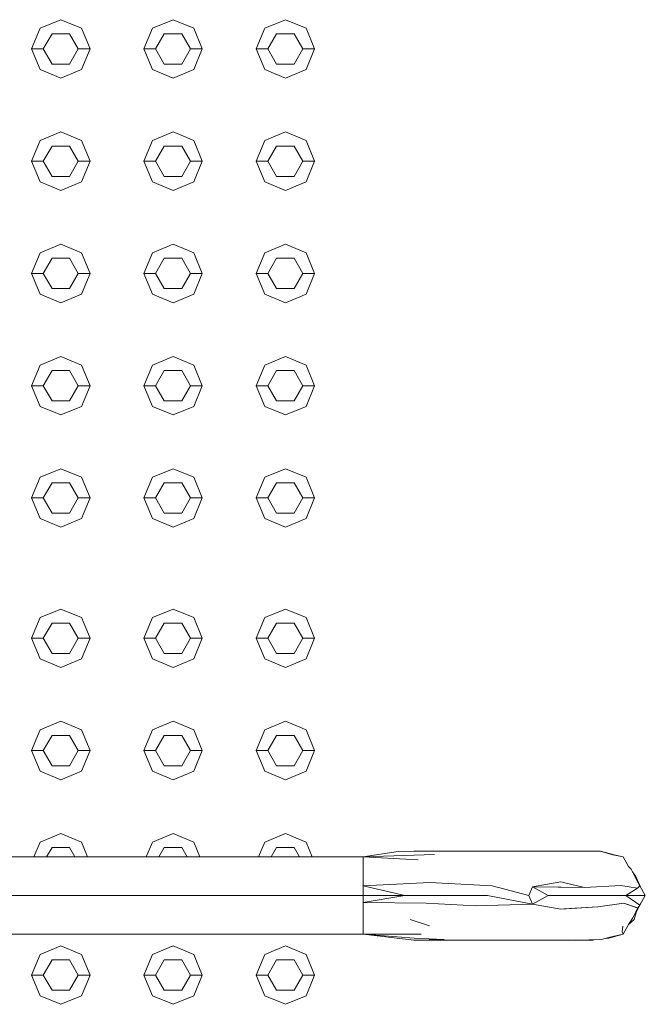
# Model space of a CAD drawing. Header units: millimetres. Extents: x 321 to 585, y -277 to 9.
# Tile 915 of 1056: x 353.262 to 353.797, y -14.279 to -13.437. Entities that reach past the tile are written whole.
import ezdxf

# ---------------------------------------------------------------- set-up
doc = ezdxf.new("R2010")
doc.units = ezdxf.units.MM
doc.header["$MEASUREMENT"] = 0
for name, color, linetype, lineweight in [('IFC-Corrimão-Contorno', 36, 'Continuous', 5), ('IFC-Elemento construtivo genérico-Contorno', 253, 'Continuous', 5), ('IFC-Escada-Contorno', 32, 'Continuous', 5)]:
    doc.layers.add(name, color=color, linetype=linetype, lineweight=lineweight)

msp = doc.modelspace()

# ---------------------------------------------------------------- linework, layer by layer
at = {"layer": 'IFC-Corrimão-Contorno', "color": 7, "lineweight": 5}
for p, q in [((353.14913, -14.15314), (353.55553, -14.15314)), ((353.55553, -14.15314), (353.58562, -14.14843)), ((353.55553, -14.15314), (353.61663, -14.15107)), ((353.55553, -14.15314), (353.60279, -14.15568)), ((353.58562, -14.14843), (353.59903, -14.14809)), ((353.59903, -14.14809), (353.64289, -14.14805)), ((353.64289, -14.14805), (353.68544, -14.14812)), ((353.65191, -14.14807), (353.6555, -14.14805)), ((353.6555, -14.14805), (353.68857, -14.14809)), ((353.68544, -14.14812), (353.71171, -14.14809)), ((353.68857, -14.14809), (353.70016, -14.1481)), ((353.71171, -14.14809), (353.73368, -14.14805)), ((353.73368, -14.14805), (353.74848, -14.14825)), ((353.73555, -14.14808), (353.74336, -14.14806)), ((353.74336, -14.14806), (353.75859, -14.14825)), ((353.74848, -14.14825), (353.75919, -14.14846)), ((353.75859, -14.14825), (353.77123, -14.1517)), ((353.75919, -14.14846), (353.76899, -14.15125)), ((353.76899, -14.15125), (353.77778, -14.15314)), ((353.77123, -14.1517), (353.77778, -14.15314)), ((353.77778, -14.15314), (353.78255, -14.16139)), ((353.77778, -14.15314), (353.78255, -14.1614)), ((353.55553, -14.18614), (353.55553, -14.16139)), ((353.78255, -14.16139), (353.78479, -14.16357)), ((353.55553, -14.17788), (353.55553, -14.16964)), ((353.78479, -14.16357), (353.78936, -14.17271)), ((353.78598, -14.16594), (353.78887, -14.16973)), ((353.78887, -14.16973), (353.79343, -14.18024)), ((353.55553, -14.17788), (353.61273, -14.17508)), ((353.55553, -14.17788), (353.59118, -14.18614)), ((353.55553, -14.18614), (353.55553, -14.17788)), ((353.61273, -14.17508), (353.66589, -14.17781)), ((353.66589, -14.17781), (353.69737, -14.18614)), ((353.69737, -14.18614), (353.70034, -14.17872)), ((353.70034, -14.17872), (353.72458, -14.17448)), ((353.70034, -14.17872), (353.71377, -14.18614)), ((353.70034, -14.17872), (353.72478, -14.17895)), ((353.72458, -14.17448), (353.72704, -14.17505)), ((353.72478, -14.17895), (353.74485, -14.17913)), ((353.72704, -14.17505), (353.74485, -14.17913)), ((353.74485, -14.17913), (353.77604, -14.1774)), ((353.77604, -14.1774), (353.7901, -14.17977)), ((353.78936, -14.17271), (353.79207, -14.17788)), ((353.7901, -14.17977), (353.79231, -14.17766)), ((353.79207, -14.17788), (353.79233, -14.17771)), ((353.79207, -14.17787), (353.79684, -14.18614)), ((353.79207, -14.17788), (353.79684, -14.18614)), ((353.79207, -14.17788), (353.79684, -14.18614)), ((353.79207, -14.17788), (353.79684, -14.18614)), ((353.14913, -14.18614), (353.55553, -14.18614)), ((353.55553, -14.18614), (353.59118, -14.18614)), ((353.55553, -14.19201), (353.59118, -14.18614)), ((353.55553, -14.19201), (353.55553, -14.18614)), ((353.55553, -14.21913), (353.55553, -14.18614)), ((353.59118, -14.18614), (353.62645, -14.18614)), ((353.62645, -14.18614), (353.62682, -14.18614)), ((353.62682, -14.18614), (353.66191, -14.18614)), ((353.66191, -14.18614), (353.70045, -14.19354)), ((353.69737, -14.18614), (353.70045, -14.19354)), ((353.70045, -14.19354), (353.71377, -14.18614)), ((353.71377, -14.18614), (353.74684, -14.18614)), ((353.71377, -14.18614), (353.73018, -14.18614)), ((353.74684, -14.18614), (353.76351, -14.18614)), ((353.76351, -14.18614), (353.78017, -14.18614)), ((353.78017, -14.18614), (353.7901, -14.17977)), ((353.78017, -14.18614), (353.79207, -14.19439)), ((353.78017, -14.18614), (353.79684, -14.18614)), ((353.79097, -14.19629), (353.79684, -14.18614)), ((353.79207, -14.19439), (353.79684, -14.18614)), ((353.55553, -14.19201), (353.60956, -14.19267)), ((353.55553, -14.19439), (353.55553, -14.19201)), ((353.55553, -14.20263), (353.55553, -14.19439)), ((353.60956, -14.19267), (353.65179, -14.1948)), ((353.65179, -14.1948), (353.70045, -14.19354)), ((353.70045, -14.19354), (353.72458, -14.19779)), ((353.72458, -14.19779), (353.75612, -14.19586)), ((353.75612, -14.19586), (353.77839, -14.19271)), ((353.77839, -14.19271), (353.79021, -14.19677)), ((353.78871, -14.20021), (353.79207, -14.19439)), ((353.78873, -14.20017), (353.79207, -14.19439)), ((353.7893, -14.19984), (353.79341, -14.19207)), ((353.79041, -14.19684), (353.79207, -14.19439)), ((353.55553, -14.21088), (353.55553, -14.20263)), ((353.78615, -14.20529), (353.79041, -14.19684)), ((353.78738, -14.20663), (353.7893, -14.19984)), ((353.79021, -14.19677), (353.79041, -14.19684)), ((353.79029, -14.19748), (353.79097, -14.19629)), ((353.5958, -14.20663), (353.61232, -14.21197)), ((353.77707, -14.21713), (353.77761, -14.21231)), ((353.77778, -14.21913), (353.78256, -14.21087)), ((353.78255, -14.21088), (353.78615, -14.20529)), ((353.78255, -14.21088), (353.78738, -14.20663)), ((353.14913, -14.21913), (353.55553, -14.21913)), ((353.55553, -14.21913), (353.60511, -14.21915)), ((353.55553, -14.21913), (353.59916, -14.22248)), ((353.55553, -14.21913), (353.59903, -14.22418)), ((353.75919, -14.22381), (353.76899, -14.22102)), ((353.76568, -14.22248), (353.77778, -14.21913)), ((353.76899, -14.22102), (353.77778, -14.21913)), ((353.77707, -14.21713), (353.77778, -14.21913)), ((353.59903, -14.22418), (353.62489, -14.2238)), ((353.59903, -14.22418), (353.64289, -14.22422)), ((353.59916, -14.22248), (353.62489, -14.2238)), ((353.64289, -14.22422), (353.68544, -14.22415)), ((353.65191, -14.22421), (353.6555, -14.22422)), ((353.6555, -14.22422), (353.68655, -14.22418)), ((353.68544, -14.22415), (353.71335, -14.22418)), ((353.68655, -14.22418), (353.70006, -14.22417)), ((353.71335, -14.22418), (353.73368, -14.22422)), ((353.73368, -14.22422), (353.74848, -14.22402)), ((353.7344, -14.22421), (353.73773, -14.22422)), ((353.73773, -14.22422), (353.75194, -14.22418)), ((353.74848, -14.22402), (353.75919, -14.22381)), ((353.75194, -14.22418), (353.75237, -14.22394)), ((353.75194, -14.22418), (353.75226, -14.22395)), ((353.76285, -14.22277), (353.76568, -14.22248))]:
    msp.add_line(p, q, dxfattribs=at)
at = {"layer": 'IFC-Elemento construtivo genérico-Contorno', "lineweight": 5}
for p, q in [((353.27946, -13.44446), (353.29713, -13.43713)), ((353.27946, -13.44446), (353.29713, -13.43713)), ((353.29713, -13.43713), (353.31481, -13.44446)), ((353.29713, -13.43713), (353.31481, -13.44446)), ((353.37546, -13.44446), (353.39313, -13.43713)), ((353.37546, -13.44446), (353.39313, -13.43713)), ((353.39313, -13.43713), (353.41081, -13.44446)), ((353.39313, -13.43713), (353.41081, -13.44446)), ((353.47146, -13.44446), (353.48913, -13.43713)), ((353.47146, -13.44446), (353.48913, -13.43713)), ((353.48913, -13.43713), (353.50681, -13.44446)), ((353.48913, -13.43713), (353.50681, -13.44446)), ((353.27213, -13.46213), (353.27946, -13.44446)), ((353.27213, -13.46213), (353.27946, -13.44446)), ((353.31481, -13.44446), (353.32213, -13.46213)), ((353.31481, -13.44446), (353.32213, -13.46213)), ((353.36813, -13.46213), (353.37546, -13.44446)), ((353.36813, -13.46213), (353.37546, -13.44446)), ((353.41081, -13.44446), (353.41813, -13.46213)), ((353.41081, -13.44446), (353.41813, -13.46213)), ((353.46413, -13.46213), (353.47146, -13.44446)), ((353.46413, -13.46213), (353.47146, -13.44446)), ((353.50681, -13.44446), (353.51413, -13.46213)), ((353.50681, -13.44446), (353.51413, -13.46213)), ((353.28213, -13.46213), (353.28963, -13.44914)), ((353.28213, -13.46213), (353.28963, -13.44914)), ((353.28963, -13.44914), (353.30463, -13.44914)), ((353.28963, -13.44914), (353.30463, -13.44914)), ((353.30463, -13.44914), (353.31213, -13.46213)), ((353.30463, -13.44914), (353.31213, -13.46213)), ((353.37813, -13.46213), (353.38563, -13.44914)), ((353.37813, -13.46213), (353.38563, -13.44914)), ((353.38563, -13.44914), (353.40063, -13.44914)), ((353.38563, -13.44914), (353.40063, -13.44914)), ((353.40063, -13.44914), (353.40813, -13.46213)), ((353.40063, -13.44914), (353.40813, -13.46213)), ((353.47413, -13.46213), (353.48163, -13.44914)), ((353.47413, -13.46213), (353.48163, -13.44914)), ((353.48163, -13.44914), (353.49663, -13.44914)), ((353.48163, -13.44914), (353.49663, -13.44914)), ((353.49663, -13.44914), (353.50413, -13.46213)), ((353.49663, -13.44914), (353.50413, -13.46213)), ((353.27213, -13.46213), (353.28213, -13.46213)), ((353.27213, -13.46213), (353.27946, -13.47982)), ((353.27213, -13.46213), (353.28213, -13.46213)), ((353.27213, -13.46213), (353.27946, -13.47982)), ((353.28213, -13.46213), (353.28963, -13.47513)), ((353.28213, -13.46213), (353.28963, -13.47513)), ((353.30463, -13.47513), (353.31213, -13.46213)), ((353.30463, -13.47513), (353.31213, -13.46213)), ((353.31213, -13.46213), (353.32213, -13.46213)), ((353.31213, -13.46213), (353.32213, -13.46213)), ((353.31481, -13.47982), (353.32213, -13.46213)), ((353.31481, -13.47982), (353.32213, -13.46213)), ((353.36813, -13.46213), (353.37813, -13.46213)), ((353.36813, -13.46213), (353.37546, -13.47982)), ((353.36813, -13.46213), (353.37813, -13.46213)), ((353.36813, -13.46213), (353.37546, -13.47982)), ((353.37813, -13.46213), (353.38563, -13.47513)), ((353.37813, -13.46213), (353.38563, -13.47513)), ((353.40063, -13.47513), (353.40813, -13.46213)), ((353.40063, -13.47513), (353.40813, -13.46213)), ((353.40813, -13.46213), (353.41813, -13.46213)), ((353.40813, -13.46213), (353.41813, -13.46213)), ((353.41081, -13.47982), (353.41813, -13.46213)), ((353.41081, -13.47982), (353.41813, -13.46213)), ((353.46413, -13.46213), (353.47413, -13.46213)), ((353.46413, -13.46213), (353.47146, -13.47982)), ((353.46413, -13.46213), (353.47413, -13.46213)), ((353.46413, -13.46213), (353.47146, -13.47982)), ((353.47413, -13.46213), (353.48163, -13.47513)), ((353.47413, -13.46213), (353.48163, -13.47513)), ((353.49663, -13.47513), (353.50413, -13.46213)), ((353.49663, -13.47513), (353.50413, -13.46213)), ((353.50413, -13.46213), (353.51413, -13.46213)), ((353.50413, -13.46213), (353.51413, -13.46213)), ((353.50681, -13.47982), (353.51413, -13.46213)), ((353.50681, -13.47982), (353.51413, -13.46213)), ((353.27946, -13.47982), (353.29713, -13.48713)), ((353.27946, -13.47982), (353.29713, -13.48713)), ((353.28963, -13.47513), (353.30463, -13.47513)), ((353.28963, -13.47513), (353.30463, -13.47513)), ((353.29713, -13.48713), (353.31481, -13.47982)), ((353.29713, -13.48713), (353.31481, -13.47982)), ((353.37546, -13.47982), (353.39313, -13.48713)), ((353.37546, -13.47982), (353.39313, -13.48713)), ((353.38563, -13.47513), (353.40063, -13.47513)), ((353.38563, -13.47513), (353.40063, -13.47513)), ((353.39313, -13.48713), (353.41081, -13.47982)), ((353.39313, -13.48713), (353.41081, -13.47982)), ((353.47146, -13.47982), (353.48913, -13.48713)), ((353.47146, -13.47982), (353.48913, -13.48713)), ((353.48163, -13.47513), (353.49663, -13.47513)), ((353.48163, -13.47513), (353.49663, -13.47513)), ((353.48913, -13.48713), (353.50681, -13.47982)), ((353.48913, -13.48713), (353.50681, -13.47982)), ((353.27946, -13.54046), (353.29713, -13.53314)), ((353.27946, -13.54046), (353.29713, -13.53314)), ((353.29713, -13.53314), (353.31481, -13.54046)), ((353.29713, -13.53314), (353.31481, -13.54046)), ((353.37546, -13.54046), (353.39313, -13.53314)), ((353.37546, -13.54046), (353.39313, -13.53314)), ((353.39313, -13.53314), (353.41081, -13.54046)), ((353.39313, -13.53314), (353.41081, -13.54046)), ((353.47146, -13.54046), (353.48913, -13.53314)), ((353.47146, -13.54046), (353.48913, -13.53314)), ((353.48913, -13.53314), (353.50681, -13.54046)), ((353.48913, -13.53314), (353.50681, -13.54046)), ((353.27213, -13.55814), (353.27946, -13.54046)), ((353.27213, -13.55814), (353.27946, -13.54046)), ((353.28213, -13.55814), (353.28963, -13.54515)), ((353.28213, -13.55814), (353.28963, -13.54515)), ((353.28963, -13.54515), (353.30463, -13.54515)), ((353.28963, -13.54515), (353.30463, -13.54515)), ((353.30463, -13.54515), (353.31213, -13.55814)), ((353.30463, -13.54515), (353.31213, -13.55814)), ((353.31481, -13.54046), (353.32213, -13.55814)), ((353.31481, -13.54046), (353.32213, -13.55814)), ((353.36813, -13.55814), (353.37546, -13.54046)), ((353.36813, -13.55814), (353.37546, -13.54046)), ((353.37813, -13.55814), (353.38563, -13.54515)), ((353.37813, -13.55814), (353.38563, -13.54515)), ((353.38563, -13.54515), (353.40063, -13.54515)), ((353.38563, -13.54515), (353.40063, -13.54515)), ((353.40063, -13.54515), (353.40813, -13.55814)), ((353.40063, -13.54515), (353.40813, -13.55814)), ((353.41081, -13.54046), (353.41813, -13.55814)), ((353.41081, -13.54046), (353.41813, -13.55814)), ((353.46413, -13.55814), (353.47146, -13.54046)), ((353.46413, -13.55814), (353.47146, -13.54046)), ((353.47413, -13.55814), (353.48163, -13.54515)), ((353.47413, -13.55814), (353.48163, -13.54515)), ((353.48163, -13.54515), (353.49663, -13.54515)), ((353.48163, -13.54515), (353.49663, -13.54515)), ((353.49663, -13.54515), (353.50413, -13.55814)), ((353.49663, -13.54515), (353.50413, -13.55814)), ((353.50681, -13.54046), (353.51413, -13.55814)), ((353.50681, -13.54046), (353.51413, -13.55814)), ((353.27213, -13.55814), (353.28213, -13.55814)), ((353.27213, -13.55814), (353.27946, -13.57581)), ((353.27213, -13.55814), (353.28213, -13.55814)), ((353.27213, -13.55814), (353.27946, -13.57581)), ((353.28213, -13.55814), (353.28963, -13.57113)), ((353.28213, -13.55814), (353.28963, -13.57113)), ((353.30463, -13.57113), (353.31213, -13.55814)), ((353.30463, -13.57113), (353.31213, -13.55814)), ((353.31213, -13.55814), (353.32213, -13.55814)), ((353.31213, -13.55814), (353.32213, -13.55814)), ((353.31481, -13.57581), (353.32213, -13.55814)), ((353.31481, -13.57581), (353.32213, -13.55814)), ((353.36813, -13.55814), (353.37813, -13.55814)), ((353.36813, -13.55814), (353.37546, -13.57581)), ((353.36813, -13.55814), (353.37813, -13.55814)), ((353.36813, -13.55814), (353.37546, -13.57581)), ((353.37813, -13.55814), (353.38563, -13.57113)), ((353.37813, -13.55814), (353.38563, -13.57113)), ((353.40063, -13.57113), (353.40813, -13.55814)), ((353.40063, -13.57113), (353.40813, -13.55814)), ((353.40813, -13.55814), (353.41813, -13.55814)), ((353.40813, -13.55814), (353.41813, -13.55814)), ((353.41081, -13.57581), (353.41813, -13.55814)), ((353.41081, -13.57581), (353.41813, -13.55814)), ((353.46413, -13.55814), (353.47413, -13.55814)), ((353.46413, -13.55814), (353.47146, -13.57581)), ((353.46413, -13.55814), (353.47413, -13.55814)), ((353.46413, -13.55814), (353.47146, -13.57581)), ((353.47413, -13.55814), (353.48163, -13.57113)), ((353.47413, -13.55814), (353.48163, -13.57113)), ((353.49663, -13.57113), (353.50413, -13.55814)), ((353.49663, -13.57113), (353.50413, -13.55814)), ((353.50413, -13.55814), (353.51413, -13.55814)), ((353.50413, -13.55814), (353.51413, -13.55814)), ((353.50681, -13.57581), (353.51413, -13.55814)), ((353.50681, -13.57581), (353.51413, -13.55814)), ((353.28963, -13.57113), (353.30463, -13.57113)), ((353.28963, -13.57113), (353.30463, -13.57113)), ((353.38563, -13.57113), (353.40063, -13.57113)), ((353.38563, -13.57113), (353.40063, -13.57113)), ((353.48163, -13.57113), (353.49663, -13.57113)), ((353.48163, -13.57113), (353.49663, -13.57113)), ((353.27946, -13.57581), (353.29713, -13.58314)), ((353.27946, -13.57581), (353.29713, -13.58314)), ((353.29713, -13.58314), (353.31481, -13.57581)), ((353.29713, -13.58314), (353.31481, -13.57581)), ((353.37546, -13.57581), (353.39313, -13.58314)), ((353.37546, -13.57581), (353.39313, -13.58314)), ((353.39313, -13.58314), (353.41081, -13.57581)), ((353.39313, -13.58314), (353.41081, -13.57581)), ((353.47146, -13.57581), (353.48913, -13.58314)), ((353.47146, -13.57581), (353.48913, -13.58314)), ((353.48913, -13.58314), (353.50681, -13.57581)), ((353.48913, -13.58314), (353.50681, -13.57581)), ((353.27946, -13.63646), (353.29713, -13.62913)), ((353.27946, -13.63646), (353.29713, -13.62913)), ((353.29713, -13.62913), (353.31481, -13.63646)), ((353.29713, -13.62913), (353.31481, -13.63646)), ((353.37546, -13.63646), (353.39313, -13.62913)), ((353.37546, -13.63646), (353.39313, -13.62913)), ((353.39313, -13.62913), (353.41081, -13.63646)), ((353.39313, -13.62913), (353.41081, -13.63646)), ((353.47146, -13.63646), (353.48913, -13.62913)), ((353.47146, -13.63646), (353.48913, -13.62913)), ((353.48913, -13.62913), (353.50681, -13.63646)), ((353.48913, -13.62913), (353.50681, -13.63646)), ((353.27213, -13.65413), (353.27946, -13.63646)), ((353.27213, -13.65413), (353.27946, -13.63646)), ((353.31481, -13.63646), (353.32213, -13.65413)), ((353.31481, -13.63646), (353.32213, -13.65413)), ((353.36813, -13.65413), (353.37546, -13.63646)), ((353.36813, -13.65413), (353.37546, -13.63646)), ((353.41081, -13.63646), (353.41813, -13.65413)), ((353.41081, -13.63646), (353.41813, -13.65413)), ((353.46413, -13.65413), (353.47146, -13.63646)), ((353.46413, -13.65413), (353.47146, -13.63646)), ((353.50681, -13.63646), (353.51413, -13.65413)), ((353.50681, -13.63646), (353.51413, -13.65413)), ((353.28213, -13.65413), (353.28963, -13.64114)), ((353.28213, -13.65413), (353.28963, -13.64114)), ((353.28963, -13.64114), (353.30463, -13.64114)), ((353.28963, -13.64114), (353.30463, -13.64114)), ((353.30463, -13.64114), (353.31213, -13.65413)), ((353.30463, -13.64114), (353.31213, -13.65413)), ((353.37813, -13.65413), (353.38563, -13.64114)), ((353.37813, -13.65413), (353.38563, -13.64114)), ((353.38563, -13.64114), (353.40063, -13.64114)), ((353.38563, -13.64114), (353.40063, -13.64114)), ((353.40063, -13.64114), (353.40813, -13.65413)), ((353.40063, -13.64114), (353.40813, -13.65413)), ((353.47413, -13.65413), (353.48163, -13.64114)), ((353.47413, -13.65413), (353.48163, -13.64114)), ((353.48163, -13.64114), (353.49663, -13.64114)), ((353.48163, -13.64114), (353.49663, -13.64114)), ((353.49663, -13.64114), (353.50413, -13.65413)), ((353.49663, -13.64114), (353.50413, -13.65413)), ((353.27213, -13.65413), (353.28213, -13.65413)), ((353.27213, -13.65413), (353.27946, -13.67181)), ((353.27213, -13.65413), (353.28213, -13.65413)), ((353.27213, -13.65413), (353.27946, -13.67181)), ((353.28213, -13.65413), (353.28963, -13.66712)), ((353.28213, -13.65413), (353.28963, -13.66712)), ((353.30463, -13.66712), (353.31213, -13.65413)), ((353.30463, -13.66712), (353.31213, -13.65413)), ((353.31213, -13.65413), (353.32213, -13.65413)), ((353.31213, -13.65413), (353.32213, -13.65413)), ((353.31481, -13.67181), (353.32213, -13.65413)), ((353.31481, -13.67181), (353.32213, -13.65413)), ((353.36813, -13.65413), (353.37813, -13.65413)), ((353.36813, -13.65413), (353.37546, -13.67181)), ((353.36813, -13.65413), (353.37813, -13.65413)), ((353.36813, -13.65413), (353.37546, -13.67181)), ((353.37813, -13.65413), (353.38563, -13.66712)), ((353.37813, -13.65413), (353.38563, -13.66712)), ((353.40063, -13.66712), (353.40813, -13.65413)), ((353.40063, -13.66712), (353.40813, -13.65413)), ((353.40813, -13.65413), (353.41813, -13.65413)), ((353.40813, -13.65413), (353.41813, -13.65413)), ((353.41081, -13.67181), (353.41813, -13.65413)), ((353.41081, -13.67181), (353.41813, -13.65413)), ((353.46413, -13.65413), (353.47413, -13.65413)), ((353.46413, -13.65413), (353.47146, -13.67181)), ((353.46413, -13.65413), (353.47413, -13.65413)), ((353.46413, -13.65413), (353.47146, -13.67181)), ((353.47413, -13.65413), (353.48163, -13.66712)), ((353.47413, -13.65413), (353.48163, -13.66712)), ((353.49663, -13.66712), (353.50413, -13.65413)), ((353.49663, -13.66712), (353.50413, -13.65413)), ((353.50413, -13.65413), (353.51413, -13.65413)), ((353.50413, -13.65413), (353.51413, -13.65413)), ((353.50681, -13.67181), (353.51413, -13.65413)), ((353.50681, -13.67181), (353.51413, -13.65413)), ((353.27946, -13.67181), (353.29713, -13.67913)), ((353.27946, -13.67181), (353.29713, -13.67913)), ((353.28963, -13.66712), (353.30463, -13.66712)), ((353.28963, -13.66712), (353.30463, -13.66712)), ((353.29713, -13.67913), (353.31481, -13.67181)), ((353.29713, -13.67913), (353.31481, -13.67181)), ((353.37546, -13.67181), (353.39313, -13.67913)), ((353.37546, -13.67181), (353.39313, -13.67913)), ((353.38563, -13.66712), (353.40063, -13.66712)), ((353.38563, -13.66712), (353.40063, -13.66712)), ((353.39313, -13.67913), (353.41081, -13.67181)), ((353.39313, -13.67913), (353.41081, -13.67181)), ((353.47146, -13.67181), (353.48913, -13.67913)), ((353.47146, -13.67181), (353.48913, -13.67913)), ((353.48163, -13.66712), (353.49663, -13.66712)), ((353.48163, -13.66712), (353.49663, -13.66712)), ((353.48913, -13.67913), (353.50681, -13.67181)), ((353.48913, -13.67913), (353.50681, -13.67181)), ((353.27213, -13.75014), (353.27946, -13.73245)), ((353.27213, -13.75014), (353.27946, -13.73245)), ((353.27946, -13.73245), (353.29713, -13.72514)), ((353.27946, -13.73245), (353.29713, -13.72514)), ((353.29713, -13.72514), (353.31481, -13.73245)), ((353.29713, -13.72514), (353.31481, -13.73245)), ((353.31481, -13.73245), (353.32213, -13.75014)), ((353.31481, -13.73245), (353.32213, -13.75014)), ((353.36813, -13.75014), (353.37546, -13.73245)), ((353.36813, -13.75014), (353.37546, -13.73245)), ((353.37546, -13.73245), (353.39313, -13.72514)), ((353.37546, -13.73245), (353.39313, -13.72514)), ((353.39313, -13.72514), (353.41081, -13.73245)), ((353.39313, -13.72514), (353.41081, -13.73245)), ((353.41081, -13.73245), (353.41813, -13.75014)), ((353.41081, -13.73245), (353.41813, -13.75014)), ((353.46413, -13.75014), (353.47146, -13.73245)), ((353.46413, -13.75014), (353.47146, -13.73245)), ((353.47146, -13.73245), (353.48913, -13.72514)), ((353.47146, -13.73245), (353.48913, -13.72514)), ((353.48913, -13.72514), (353.50681, -13.73245)), ((353.48913, -13.72514), (353.50681, -13.73245)), ((353.50681, -13.73245), (353.51413, -13.75014)), ((353.50681, -13.73245), (353.51413, -13.75014)), ((353.28213, -13.75014), (353.28963, -13.73714)), ((353.28213, -13.75014), (353.28963, -13.73714)), ((353.28963, -13.73714), (353.30463, -13.73714)), ((353.28963, -13.73714), (353.30463, -13.73714)), ((353.30463, -13.73714), (353.31213, -13.75014)), ((353.30463, -13.73714), (353.31213, -13.75014)), ((353.37813, -13.75014), (353.38563, -13.73714)), ((353.37813, -13.75014), (353.38563, -13.73714)), ((353.38563, -13.73714), (353.40063, -13.73714)), ((353.38563, -13.73714), (353.40063, -13.73714)), ((353.40063, -13.73714), (353.40813, -13.75014)), ((353.40063, -13.73714), (353.40813, -13.75014)), ((353.47413, -13.75014), (353.48163, -13.73714)), ((353.47413, -13.75014), (353.48163, -13.73714)), ((353.48163, -13.73714), (353.49663, -13.73714)), ((353.48163, -13.73714), (353.49663, -13.73714)), ((353.49663, -13.73714), (353.50413, -13.75014)), ((353.49663, -13.73714), (353.50413, -13.75014)), ((353.27213, -13.75014), (353.28213, -13.75014)), ((353.27213, -13.75014), (353.27946, -13.76781)), ((353.27213, -13.75014), (353.28213, -13.75014)), ((353.27213, -13.75014), (353.27946, -13.76781)), ((353.28213, -13.75014), (353.28963, -13.76313)), ((353.28213, -13.75014), (353.28963, -13.76313)), ((353.30463, -13.76313), (353.31213, -13.75014)), ((353.30463, -13.76313), (353.31213, -13.75014)), ((353.31213, -13.75014), (353.32213, -13.75014)), ((353.31213, -13.75014), (353.32213, -13.75014)), ((353.31481, -13.76781), (353.32213, -13.75014)), ((353.31481, -13.76781), (353.32213, -13.75014)), ((353.36813, -13.75014), (353.37813, -13.75014)), ((353.36813, -13.75014), (353.37546, -13.76781)), ((353.36813, -13.75014), (353.37813, -13.75014)), ((353.36813, -13.75014), (353.37546, -13.76781)), ((353.37813, -13.75014), (353.38563, -13.76313)), ((353.37813, -13.75014), (353.38563, -13.76313)), ((353.40063, -13.76313), (353.40813, -13.75014)), ((353.40063, -13.76313), (353.40813, -13.75014)), ((353.40813, -13.75014), (353.41813, -13.75014)), ((353.40813, -13.75014), (353.41813, -13.75014)), ((353.41081, -13.76781), (353.41813, -13.75014)), ((353.41081, -13.76781), (353.41813, -13.75014)), ((353.46413, -13.75014), (353.47413, -13.75014)), ((353.46413, -13.75014), (353.47146, -13.76781)), ((353.46413, -13.75014), (353.47413, -13.75014)), ((353.46413, -13.75014), (353.47146, -13.76781)), ((353.47413, -13.75014), (353.48163, -13.76313)), ((353.47413, -13.75014), (353.48163, -13.76313)), ((353.49663, -13.76313), (353.50413, -13.75014)), ((353.49663, -13.76313), (353.50413, -13.75014)), ((353.50413, -13.75014), (353.51413, -13.75014)), ((353.50413, -13.75014), (353.51413, -13.75014)), ((353.50681, -13.76781), (353.51413, -13.75014)), ((353.50681, -13.76781), (353.51413, -13.75014)), ((353.28963, -13.76313), (353.30463, -13.76313)), ((353.28963, -13.76313), (353.30463, -13.76313)), ((353.38563, -13.76313), (353.40063, -13.76313)), ((353.38563, -13.76313), (353.40063, -13.76313)), ((353.48163, -13.76313), (353.49663, -13.76313)), ((353.48163, -13.76313), (353.49663, -13.76313)), ((353.27946, -13.76781), (353.29713, -13.77514)), ((353.27946, -13.76781), (353.29713, -13.77514)), ((353.29713, -13.77514), (353.31481, -13.76781)), ((353.29713, -13.77514), (353.31481, -13.76781)), ((353.37546, -13.76781), (353.39313, -13.77514)), ((353.37546, -13.76781), (353.39313, -13.77514)), ((353.39313, -13.77514), (353.41081, -13.76781)), ((353.39313, -13.77514), (353.41081, -13.76781)), ((353.47146, -13.76781), (353.48913, -13.77514)), ((353.47146, -13.76781), (353.48913, -13.77514)), ((353.48913, -13.77514), (353.50681, -13.76781)), ((353.48913, -13.77514), (353.50681, -13.76781)), ((353.27946, -13.82846), (353.29713, -13.82114)), ((353.27946, -13.82846), (353.29713, -13.82114)), ((353.29713, -13.82114), (353.31481, -13.82846)), ((353.29713, -13.82114), (353.31481, -13.82846)), ((353.37546, -13.82846), (353.39313, -13.82114)), ((353.37546, -13.82846), (353.39313, -13.82114)), ((353.39313, -13.82114), (353.41081, -13.82846)), ((353.39313, -13.82114), (353.41081, -13.82846)), ((353.47146, -13.82846), (353.48913, -13.82114)), ((353.47146, -13.82846), (353.48913, -13.82114)), ((353.48913, -13.82114), (353.50681, -13.82846)), ((353.48913, -13.82114), (353.50681, -13.82846)), ((353.27213, -13.84614), (353.27946, -13.82846)), ((353.27213, -13.84614), (353.27946, -13.82846)), ((353.28213, -13.84614), (353.28963, -13.83315)), ((353.28213, -13.84614), (353.28963, -13.83315)), ((353.28963, -13.83315), (353.30463, -13.83315)), ((353.28963, -13.83315), (353.30463, -13.83315)), ((353.30463, -13.83315), (353.31213, -13.84614)), ((353.30463, -13.83315), (353.31213, -13.84614)), ((353.31481, -13.82846), (353.32213, -13.84614)), ((353.31481, -13.82846), (353.32213, -13.84614)), ((353.36813, -13.84614), (353.37546, -13.82846)), ((353.36813, -13.84614), (353.37546, -13.82846)), ((353.37813, -13.84614), (353.38563, -13.83315)), ((353.37813, -13.84614), (353.38563, -13.83315)), ((353.38563, -13.83315), (353.40063, -13.83315)), ((353.38563, -13.83315), (353.40063, -13.83315)), ((353.40063, -13.83315), (353.40813, -13.84614)), ((353.40063, -13.83315), (353.40813, -13.84614)), ((353.41081, -13.82846), (353.41813, -13.84614)), ((353.41081, -13.82846), (353.41813, -13.84614)), ((353.46413, -13.84614), (353.47146, -13.82846)), ((353.46413, -13.84614), (353.47146, -13.82846)), ((353.47413, -13.84614), (353.48163, -13.83315)), ((353.47413, -13.84614), (353.48163, -13.83315)), ((353.48163, -13.83315), (353.49663, -13.83315)), ((353.48163, -13.83315), (353.49663, -13.83315)), ((353.49663, -13.83315), (353.50413, -13.84614)), ((353.49663, -13.83315), (353.50413, -13.84614)), ((353.50681, -13.82846), (353.51413, -13.84614)), ((353.50681, -13.82846), (353.51413, -13.84614)), ((353.27213, -13.84614), (353.28213, -13.84614)), ((353.27213, -13.84614), (353.27946, -13.86381)), ((353.27213, -13.84614), (353.28213, -13.84614)), ((353.27213, -13.84614), (353.27946, -13.86381)), ((353.28213, -13.84614), (353.28963, -13.85912)), ((353.28213, -13.84614), (353.28963, -13.85912)), ((353.30463, -13.85912), (353.31213, -13.84614)), ((353.30463, -13.85912), (353.31213, -13.84614)), ((353.31213, -13.84614), (353.32213, -13.84614)), ((353.31213, -13.84614), (353.32213, -13.84614)), ((353.31481, -13.86381), (353.32213, -13.84614)), ((353.31481, -13.86381), (353.32213, -13.84614)), ((353.36813, -13.84614), (353.37813, -13.84614)), ((353.36813, -13.84614), (353.37546, -13.86381)), ((353.36813, -13.84614), (353.37813, -13.84614)), ((353.36813, -13.84614), (353.37546, -13.86381)), ((353.37813, -13.84614), (353.38563, -13.85912)), ((353.37813, -13.84614), (353.38563, -13.85912)), ((353.40063, -13.85912), (353.40813, -13.84614)), ((353.40063, -13.85912), (353.40813, -13.84614)), ((353.40813, -13.84614), (353.41813, -13.84614)), ((353.40813, -13.84614), (353.41813, -13.84614)), ((353.41081, -13.86381), (353.41813, -13.84614)), ((353.41081, -13.86381), (353.41813, -13.84614)), ((353.46413, -13.84614), (353.47413, -13.84614)), ((353.46413, -13.84614), (353.47146, -13.86381)), ((353.46413, -13.84614), (353.47413, -13.84614)), ((353.46413, -13.84614), (353.47146, -13.86381)), ((353.47413, -13.84614), (353.48163, -13.85912)), ((353.47413, -13.84614), (353.48163, -13.85912)), ((353.49663, -13.85912), (353.50413, -13.84614)), ((353.49663, -13.85912), (353.50413, -13.84614)), ((353.50413, -13.84614), (353.51413, -13.84614)), ((353.50413, -13.84614), (353.51413, -13.84614)), ((353.50681, -13.86381), (353.51413, -13.84614)), ((353.50681, -13.86381), (353.51413, -13.84614)), ((353.28963, -13.85912), (353.30463, -13.85912)), ((353.28963, -13.85912), (353.30463, -13.85912)), ((353.38563, -13.85912), (353.40063, -13.85912)), ((353.38563, -13.85912), (353.40063, -13.85912)), ((353.48163, -13.85912), (353.49663, -13.85912)), ((353.48163, -13.85912), (353.49663, -13.85912)), ((353.27946, -13.86381), (353.29713, -13.87114)), ((353.27946, -13.86381), (353.29713, -13.87114)), ((353.29713, -13.87114), (353.31481, -13.86381)), ((353.29713, -13.87114), (353.31481, -13.86381)), ((353.37546, -13.86381), (353.39313, -13.87114)), ((353.37546, -13.86381), (353.39313, -13.87114)), ((353.39313, -13.87114), (353.41081, -13.86381)), ((353.39313, -13.87114), (353.41081, -13.86381)), ((353.47146, -13.86381), (353.48913, -13.87114)), ((353.47146, -13.86381), (353.48913, -13.87114)), ((353.48913, -13.87114), (353.50681, -13.86381)), ((353.48913, -13.87114), (353.50681, -13.86381)), ((353.27946, -13.94846), (353.29713, -13.94114)), ((353.27946, -13.94846), (353.29713, -13.94114)), ((353.29713, -13.94114), (353.31481, -13.94846)), ((353.29713, -13.94114), (353.31481, -13.94846)), ((353.37546, -13.94846), (353.39313, -13.94114)), ((353.37546, -13.94846), (353.39313, -13.94114)), ((353.39313, -13.94114), (353.41081, -13.94846)), ((353.39313, -13.94114), (353.41081, -13.94846)), ((353.47146, -13.94846), (353.48913, -13.94114)), ((353.47146, -13.94846), (353.48913, -13.94114)), ((353.48913, -13.94114), (353.50681, -13.94846)), ((353.48913, -13.94114), (353.50681, -13.94846)), ((353.27213, -13.96614), (353.27946, -13.94846)), ((353.27213, -13.96614), (353.27946, -13.94846)), ((353.31481, -13.94846), (353.32213, -13.96614)), ((353.31481, -13.94846), (353.32213, -13.96614)), ((353.36813, -13.96614), (353.37546, -13.94846)), ((353.36813, -13.96614), (353.37546, -13.94846)), ((353.41081, -13.94846), (353.41813, -13.96614)), ((353.41081, -13.94846), (353.41813, -13.96614)), ((353.46413, -13.96614), (353.47146, -13.94846)), ((353.46413, -13.96614), (353.47146, -13.94846)), ((353.50681, -13.94846), (353.51413, -13.96614)), ((353.50681, -13.94846), (353.51413, -13.96614)), ((353.28213, -13.96614), (353.28963, -13.95315)), ((353.28213, -13.96614), (353.28963, -13.95315)), ((353.28963, -13.95315), (353.30463, -13.95315)), ((353.28963, -13.95315), (353.30463, -13.95315)), ((353.30463, -13.95315), (353.31213, -13.96614)), ((353.30463, -13.95315), (353.31213, -13.96614)), ((353.37813, -13.96614), (353.38563, -13.95315)), ((353.37813, -13.96614), (353.38563, -13.95315)), ((353.38563, -13.95315), (353.40063, -13.95315)), ((353.38563, -13.95315), (353.40063, -13.95315)), ((353.40063, -13.95315), (353.40813, -13.96614)), ((353.40063, -13.95315), (353.40813, -13.96614)), ((353.47413, -13.96614), (353.48163, -13.95315)), ((353.47413, -13.96614), (353.48163, -13.95315)), ((353.48163, -13.95315), (353.49663, -13.95315)), ((353.48163, -13.95315), (353.49663, -13.95315)), ((353.49663, -13.95315), (353.50413, -13.96614)), ((353.49663, -13.95315), (353.50413, -13.96614)), ((353.27213, -13.96614), (353.28213, -13.96614)), ((353.27213, -13.96614), (353.27946, -13.98381)), ((353.27213, -13.96614), (353.28213, -13.96614)), ((353.27213, -13.96614), (353.27946, -13.98381)), ((353.28213, -13.96614), (353.28963, -13.97912)), ((353.28213, -13.96614), (353.28963, -13.97912)), ((353.30463, -13.97912), (353.31213, -13.96614)), ((353.30463, -13.97912), (353.31213, -13.96614)), ((353.31213, -13.96614), (353.32213, -13.96614)), ((353.31213, -13.96614), (353.32213, -13.96614)), ((353.31481, -13.98381), (353.32213, -13.96614)), ((353.31481, -13.98381), (353.32213, -13.96614)), ((353.36813, -13.96614), (353.37813, -13.96614)), ((353.36813, -13.96614), (353.37546, -13.98381)), ((353.36813, -13.96614), (353.37813, -13.96614)), ((353.36813, -13.96614), (353.37546, -13.98381)), ((353.37813, -13.96614), (353.38563, -13.97912)), ((353.37813, -13.96614), (353.38563, -13.97912)), ((353.40063, -13.97912), (353.40813, -13.96614)), ((353.40063, -13.97912), (353.40813, -13.96614)), ((353.40813, -13.96614), (353.41813, -13.96614)), ((353.40813, -13.96614), (353.41813, -13.96614)), ((353.41081, -13.98381), (353.41813, -13.96614)), ((353.41081, -13.98381), (353.41813, -13.96614)), ((353.46413, -13.96614), (353.47413, -13.96614)), ((353.46413, -13.96614), (353.47146, -13.98381)), ((353.46413, -13.96614), (353.47413, -13.96614)), ((353.46413, -13.96614), (353.47146, -13.98381)), ((353.47413, -13.96614), (353.48163, -13.97912)), ((353.47413, -13.96614), (353.48163, -13.97912)), ((353.49663, -13.97912), (353.50413, -13.96614)), ((353.49663, -13.97912), (353.50413, -13.96614)), ((353.50413, -13.96614), (353.51413, -13.96614)), ((353.50413, -13.96614), (353.51413, -13.96614)), ((353.50681, -13.98381), (353.51413, -13.96614)), ((353.50681, -13.98381), (353.51413, -13.96614)), ((353.27946, -13.98381), (353.29713, -13.99114)), ((353.27946, -13.98381), (353.29713, -13.99114)), ((353.28963, -13.97912), (353.30463, -13.97912)), ((353.28963, -13.97912), (353.30463, -13.97912)), ((353.29713, -13.99114), (353.31481, -13.98381)), ((353.29713, -13.99114), (353.31481, -13.98381)), ((353.37546, -13.98381), (353.39313, -13.99114)), ((353.37546, -13.98381), (353.39313, -13.99114)), ((353.38563, -13.97912), (353.40063, -13.97912)), ((353.38563, -13.97912), (353.40063, -13.97912)), ((353.39313, -13.99114), (353.41081, -13.98381)), ((353.39313, -13.99114), (353.41081, -13.98381)), ((353.47146, -13.98381), (353.48913, -13.99114)), ((353.47146, -13.98381), (353.48913, -13.99114)), ((353.48163, -13.97912), (353.49663, -13.97912)), ((353.48163, -13.97912), (353.49663, -13.97912)), ((353.48913, -13.99114), (353.50681, -13.98381)), ((353.48913, -13.99114), (353.50681, -13.98381)), ((353.27213, -14.06213), (353.27946, -14.04446)), ((353.27213, -14.06213), (353.27946, -14.04446)), ((353.27946, -14.04446), (353.29713, -14.03713)), ((353.27946, -14.04446), (353.29713, -14.03713)), ((353.29713, -14.03713), (353.31481, -14.04446)), ((353.29713, -14.03713), (353.31481, -14.04446)), ((353.31481, -14.04446), (353.32213, -14.06213)), ((353.31481, -14.04446), (353.32213, -14.06213)), ((353.36813, -14.06213), (353.37546, -14.04446)), ((353.36813, -14.06213), (353.37546, -14.04446)), ((353.37546, -14.04446), (353.39313, -14.03713)), ((353.37546, -14.04446), (353.39313, -14.03713)), ((353.39313, -14.03713), (353.41081, -14.04446)), ((353.39313, -14.03713), (353.41081, -14.04446)), ((353.41081, -14.04446), (353.41813, -14.06213)), ((353.41081, -14.04446), (353.41813, -14.06213)), ((353.46413, -14.06213), (353.47146, -14.04446)), ((353.46413, -14.06213), (353.47146, -14.04446)), ((353.47146, -14.04446), (353.48913, -14.03713)), ((353.47146, -14.04446), (353.48913, -14.03713)), ((353.48913, -14.03713), (353.50681, -14.04446)), ((353.48913, -14.03713), (353.50681, -14.04446)), ((353.50681, -14.04446), (353.51413, -14.06213)), ((353.50681, -14.04446), (353.51413, -14.06213)), ((353.28213, -14.06213), (353.28963, -14.04914)), ((353.28213, -14.06213), (353.28963, -14.04914)), ((353.28963, -14.04914), (353.30463, -14.04914)), ((353.28963, -14.04914), (353.30463, -14.04914)), ((353.30463, -14.04914), (353.31213, -14.06213)), ((353.30463, -14.04914), (353.31213, -14.06213)), ((353.37813, -14.06213), (353.38563, -14.04914)), ((353.37813, -14.06213), (353.38563, -14.04914)), ((353.38563, -14.04914), (353.40063, -14.04914)), ((353.38563, -14.04914), (353.40063, -14.04914)), ((353.40063, -14.04914), (353.40813, -14.06213)), ((353.40063, -14.04914), (353.40813, -14.06213)), ((353.47413, -14.06213), (353.48163, -14.04914)), ((353.47413, -14.06213), (353.48163, -14.04914)), ((353.48163, -14.04914), (353.49663, -14.04914)), ((353.48163, -14.04914), (353.49663, -14.04914)), ((353.49663, -14.04914), (353.50413, -14.06213)), ((353.49663, -14.04914), (353.50413, -14.06213)), ((353.27213, -14.06213), (353.28213, -14.06213)), ((353.27213, -14.06213), (353.27946, -14.07982)), ((353.27213, -14.06213), (353.28213, -14.06213)), ((353.27213, -14.06213), (353.27946, -14.07982)), ((353.28213, -14.06213), (353.28963, -14.07513)), ((353.28213, -14.06213), (353.28963, -14.07513)), ((353.30463, -14.07513), (353.31213, -14.06213)), ((353.30463, -14.07513), (353.31213, -14.06213)), ((353.31213, -14.06213), (353.32213, -14.06213)), ((353.31213, -14.06213), (353.32213, -14.06213)), ((353.31481, -14.07982), (353.32213, -14.06213)), ((353.31481, -14.07982), (353.32213, -14.06213)), ((353.36813, -14.06213), (353.37813, -14.06213)), ((353.36813, -14.06213), (353.37546, -14.07982)), ((353.36813, -14.06213), (353.37813, -14.06213)), ((353.36813, -14.06213), (353.37546, -14.07982)), ((353.37813, -14.06213), (353.38563, -14.07513)), ((353.37813, -14.06213), (353.38563, -14.07513)), ((353.40063, -14.07513), (353.40813, -14.06213)), ((353.40063, -14.07513), (353.40813, -14.06213)), ((353.40813, -14.06213), (353.41813, -14.06213)), ((353.40813, -14.06213), (353.41813, -14.06213)), ((353.41081, -14.07982), (353.41813, -14.06213)), ((353.41081, -14.07982), (353.41813, -14.06213)), ((353.46413, -14.06213), (353.47413, -14.06213)), ((353.46413, -14.06213), (353.47146, -14.07982)), ((353.46413, -14.06213), (353.47413, -14.06213)), ((353.46413, -14.06213), (353.47146, -14.07982)), ((353.47413, -14.06213), (353.48163, -14.07513)), ((353.47413, -14.06213), (353.48163, -14.07513)), ((353.49663, -14.07513), (353.50413, -14.06213)), ((353.49663, -14.07513), (353.50413, -14.06213)), ((353.50413, -14.06213), (353.51413, -14.06213)), ((353.50413, -14.06213), (353.51413, -14.06213)), ((353.50681, -14.07982), (353.51413, -14.06213)), ((353.50681, -14.07982), (353.51413, -14.06213)), ((353.28963, -14.07513), (353.30463, -14.07513)), ((353.28963, -14.07513), (353.30463, -14.07513)), ((353.38563, -14.07513), (353.40063, -14.07513)), ((353.38563, -14.07513), (353.40063, -14.07513)), ((353.48163, -14.07513), (353.49663, -14.07513)), ((353.48163, -14.07513), (353.49663, -14.07513)), ((353.27946, -14.07982), (353.29713, -14.08713)), ((353.27946, -14.07982), (353.29713, -14.08713)), ((353.29713, -14.08713), (353.31481, -14.07982)), ((353.29713, -14.08713), (353.31481, -14.07982)), ((353.37546, -14.07982), (353.39313, -14.08713)), ((353.37546, -14.07982), (353.39313, -14.08713)), ((353.39313, -14.08713), (353.41081, -14.07982)), ((353.39313, -14.08713), (353.41081, -14.07982)), ((353.47146, -14.07982), (353.48913, -14.08713)), ((353.47146, -14.07982), (353.48913, -14.08713)), ((353.48913, -14.08713), (353.50681, -14.07982)), ((353.48913, -14.08713), (353.50681, -14.07982)), ((353.27946, -14.14046), (353.29713, -14.13314)), ((353.27946, -14.14046), (353.29713, -14.13314)), ((353.29713, -14.13314), (353.31481, -14.14046)), ((353.29713, -14.13314), (353.31481, -14.14046)), ((353.37546, -14.14046), (353.39313, -14.13314)), ((353.37546, -14.14046), (353.39313, -14.13314)), ((353.39313, -14.13314), (353.41081, -14.14046)), ((353.39313, -14.13314), (353.41081, -14.14046)), ((353.47146, -14.14046), (353.48913, -14.13314)), ((353.47146, -14.14046), (353.48913, -14.13314)), ((353.48913, -14.13314), (353.50681, -14.14046)), ((353.48913, -14.13314), (353.50681, -14.14046)), ((353.2742, -14.15314), (353.27946, -14.14046)), ((353.2742, -14.15314), (353.27946, -14.14046)), ((353.28502, -14.15314), (353.28963, -14.14515)), ((353.28502, -14.15314), (353.28963, -14.14515)), ((353.28963, -14.14515), (353.30463, -14.14515)), ((353.28963, -14.14515), (353.30463, -14.14515)), ((353.30463, -14.14515), (353.30925, -14.15314)), ((353.30463, -14.14515), (353.30925, -14.15314)), ((353.31481, -14.14046), (353.32006, -14.15314)), ((353.31481, -14.14046), (353.32006, -14.15314)), ((353.37021, -14.15314), (353.37546, -14.14046)), ((353.37021, -14.15314), (353.37546, -14.14046)), ((353.38102, -14.15314), (353.38563, -14.14515)), ((353.38102, -14.15314), (353.38563, -14.14515)), ((353.38563, -14.14515), (353.40063, -14.14515)), ((353.38563, -14.14515), (353.40063, -14.14515)), ((353.40063, -14.14515), (353.40525, -14.15314)), ((353.40063, -14.14515), (353.40525, -14.15314)), ((353.41081, -14.14046), (353.41606, -14.15314)), ((353.41081, -14.14046), (353.41606, -14.15314)), ((353.46621, -14.15314), (353.47146, -14.14046)), ((353.46621, -14.15314), (353.47146, -14.14046)), ((353.47702, -14.15314), (353.48163, -14.14515)), ((353.47702, -14.15314), (353.48163, -14.14515)), ((353.48163, -14.14515), (353.49663, -14.14515)), ((353.48163, -14.14515), (353.49663, -14.14515)), ((353.49663, -14.14515), (353.50125, -14.15314)), ((353.49663, -14.14515), (353.50125, -14.15314)), ((353.50681, -14.14046), (353.51206, -14.15314)), ((353.50681, -14.14046), (353.51206, -14.15314)), ((353.27946, -14.23646), (353.29713, -14.22913)), ((353.27946, -14.23646), (353.29713, -14.22913)), ((353.29713, -14.22913), (353.31481, -14.23646)), ((353.29713, -14.22913), (353.31481, -14.23646)), ((353.37546, -14.23646), (353.39313, -14.22913)), ((353.37546, -14.23646), (353.39313, -14.22913)), ((353.39313, -14.22913), (353.41081, -14.23646)), ((353.39313, -14.22913), (353.41081, -14.23646)), ((353.47146, -14.23646), (353.48913, -14.22913)), ((353.47146, -14.23646), (353.48913, -14.22913)), ((353.48913, -14.22913), (353.50681, -14.23646)), ((353.48913, -14.22913), (353.50681, -14.23646)), ((353.27213, -14.25413), (353.27946, -14.23646)), ((353.27213, -14.25413), (353.27946, -14.23646)), ((353.31481, -14.23646), (353.32213, -14.25413)), ((353.31481, -14.23646), (353.32213, -14.25413)), ((353.36813, -14.25413), (353.37546, -14.23646)), ((353.36813, -14.25413), (353.37546, -14.23646)), ((353.41081, -14.23646), (353.41813, -14.25413)), ((353.41081, -14.23646), (353.41813, -14.25413)), ((353.46413, -14.25413), (353.47146, -14.23646)), ((353.46413, -14.25413), (353.47146, -14.23646)), ((353.50681, -14.23646), (353.51413, -14.25413)), ((353.50681, -14.23646), (353.51413, -14.25413)), ((353.28213, -14.25413), (353.28963, -14.24114)), ((353.28213, -14.25413), (353.28963, -14.24114)), ((353.28963, -14.24114), (353.30463, -14.24114)), ((353.28963, -14.24114), (353.30463, -14.24114)), ((353.30463, -14.24114), (353.31213, -14.25413)), ((353.30463, -14.24114), (353.31213, -14.25413)), ((353.37813, -14.25413), (353.38563, -14.24114)), ((353.37813, -14.25413), (353.38563, -14.24114)), ((353.38563, -14.24114), (353.40063, -14.24114)), ((353.38563, -14.24114), (353.40063, -14.24114)), ((353.40063, -14.24114), (353.40813, -14.25413)), ((353.40063, -14.24114), (353.40813, -14.25413)), ((353.47413, -14.25413), (353.48163, -14.24114)), ((353.47413, -14.25413), (353.48163, -14.24114)), ((353.48163, -14.24114), (353.49663, -14.24114)), ((353.48163, -14.24114), (353.49663, -14.24114)), ((353.49663, -14.24114), (353.50413, -14.25413)), ((353.49663, -14.24114), (353.50413, -14.25413)), ((353.27213, -14.25413), (353.28213, -14.25413)), ((353.27213, -14.25413), (353.27946, -14.27181)), ((353.27213, -14.25413), (353.28213, -14.25413)), ((353.27213, -14.25413), (353.27946, -14.27181)), ((353.28213, -14.25413), (353.28963, -14.26712)), ((353.28213, -14.25413), (353.28963, -14.26712)), ((353.30463, -14.26712), (353.31213, -14.25413)), ((353.30463, -14.26712), (353.31213, -14.25413)), ((353.31213, -14.25413), (353.32213, -14.25413)), ((353.31213, -14.25413), (353.32213, -14.25413)), ((353.31481, -14.27181), (353.32213, -14.25413)), ((353.31481, -14.27181), (353.32213, -14.25413)), ((353.36813, -14.25413), (353.37813, -14.25413)), ((353.36813, -14.25413), (353.37546, -14.27181)), ((353.36813, -14.25413), (353.37813, -14.25413)), ((353.36813, -14.25413), (353.37546, -14.27181)), ((353.37813, -14.25413), (353.38563, -14.26712)), ((353.37813, -14.25413), (353.38563, -14.26712)), ((353.40063, -14.26712), (353.40813, -14.25413)), ((353.40063, -14.26712), (353.40813, -14.25413)), ((353.40813, -14.25413), (353.41813, -14.25413)), ((353.40813, -14.25413), (353.41813, -14.25413)), ((353.41081, -14.27181), (353.41813, -14.25413)), ((353.41081, -14.27181), (353.41813, -14.25413)), ((353.46413, -14.25413), (353.47413, -14.25413)), ((353.46413, -14.25413), (353.47146, -14.27181)), ((353.46413, -14.25413), (353.47413, -14.25413)), ((353.46413, -14.25413), (353.47146, -14.27181)), ((353.47413, -14.25413), (353.48163, -14.26712)), ((353.47413, -14.25413), (353.48163, -14.26712)), ((353.49663, -14.26712), (353.50413, -14.25413)), ((353.49663, -14.26712), (353.50413, -14.25413)), ((353.50413, -14.25413), (353.51413, -14.25413)), ((353.50413, -14.25413), (353.51413, -14.25413)), ((353.50681, -14.27181), (353.51413, -14.25413)), ((353.50681, -14.27181), (353.51413, -14.25413)), ((353.27946, -14.27181), (353.29713, -14.27913)), ((353.27946, -14.27181), (353.29713, -14.27913)), ((353.28963, -14.26712), (353.30463, -14.26712)), ((353.28963, -14.26712), (353.30463, -14.26712)), ((353.29713, -14.27913), (353.31481, -14.27181)), ((353.29713, -14.27913), (353.31481, -14.27181)), ((353.37546, -14.27181), (353.39313, -14.27913)), ((353.37546, -14.27181), (353.39313, -14.27913)), ((353.38563, -14.26712), (353.40063, -14.26712)), ((353.38563, -14.26712), (353.40063, -14.26712)), ((353.39313, -14.27913), (353.41081, -14.27181)), ((353.39313, -14.27913), (353.41081, -14.27181)), ((353.47146, -14.27181), (353.48913, -14.27913)), ((353.47146, -14.27181), (353.48913, -14.27913)), ((353.48163, -14.26712), (353.49663, -14.26712)), ((353.48163, -14.26712), (353.49663, -14.26712)), ((353.48913, -14.27913), (353.50681, -14.27181)), ((353.48913, -14.27913), (353.50681, -14.27181))]:
    msp.add_line(p, q, dxfattribs=at)
at = {"layer": 'IFC-Escada-Contorno', "color": 7, "lineweight": 5}
for p, q in [((353.14913, -14.15314), (353.55554, -14.15314)), ((353.55554, -14.15314), (353.58562, -14.14843)), ((353.55554, -14.15314), (353.61663, -14.15107)), ((353.55554, -14.15314), (353.60279, -14.15568)), ((353.55554, -14.18614), (353.55554, -14.15314)), ((353.58562, -14.14843), (353.59903, -14.14809)), ((353.59903, -14.14809), (353.64289, -14.14805)), ((353.64289, -14.14805), (353.68544, -14.14812)), ((353.65191, -14.14806), (353.6555, -14.14805)), ((353.6555, -14.14805), (353.68857, -14.14809)), ((353.68544, -14.14812), (353.71171, -14.14809)), ((353.68857, -14.14809), (353.70016, -14.1481)), ((353.71171, -14.14809), (353.73368, -14.14805)), ((353.73368, -14.14805), (353.74848, -14.14825)), ((353.73555, -14.14808), (353.74336, -14.14806)), ((353.74336, -14.14806), (353.75859, -14.14825)), ((353.74848, -14.14825), (353.75919, -14.14846)), ((353.75859, -14.14825), (353.77123, -14.1517)), ((353.75919, -14.14846), (353.76899, -14.15125)), ((353.76899, -14.15125), (353.77778, -14.15314)), ((353.77123, -14.1517), (353.77778, -14.15314)), ((353.77778, -14.15314), (353.78255, -14.16139)), ((353.77778, -14.15314), (353.78255, -14.16139)), ((353.77778, -14.15314), (353.78255, -14.16139)), ((353.77778, -14.15314), (353.78255, -14.16139)), ((353.55554, -14.16964), (353.55554, -14.16139)), ((353.78255, -14.16139), (353.78479, -14.16357)), ((353.55554, -14.17788), (353.55554, -14.16964)), ((353.78479, -14.16357), (353.78936, -14.17271)), ((353.78597, -14.16593), (353.78887, -14.16973)), ((353.78887, -14.16973), (353.79343, -14.18024)), ((353.55554, -14.17788), (353.61273, -14.17508)), ((353.55554, -14.17788), (353.59118, -14.18614)), ((353.55554, -14.18614), (353.55554, -14.17788)), ((353.61273, -14.17508), (353.66589, -14.17781)), ((353.66588, -14.17781), (353.69737, -14.18614)), ((353.69737, -14.18614), (353.70034, -14.17872)), ((353.70034, -14.17872), (353.72458, -14.17448)), ((353.70034, -14.17872), (353.71377, -14.18614)), ((353.70034, -14.17872), (353.74485, -14.17913)), ((353.72458, -14.17448), (353.72703, -14.17505)), ((353.72703, -14.17505), (353.74485, -14.17913)), ((353.74485, -14.17913), (353.77604, -14.1774)), ((353.77604, -14.1774), (353.7901, -14.17977)), ((353.78936, -14.17271), (353.79207, -14.17788)), ((353.7901, -14.17977), (353.79207, -14.17788)), ((353.79207, -14.17787), (353.79684, -14.18614)), ((353.79207, -14.17788), (353.79684, -14.18614)), ((353.79207, -14.17788), (353.79684, -14.18614)), ((353.14913, -14.18614), (353.55554, -14.18614)), ((353.55554, -14.20263), (353.55554, -14.18614)), ((353.55554, -14.19439), (353.55554, -14.18614)), ((353.55554, -14.18614), (353.59118, -14.18614)), ((353.55554, -14.19201), (353.59118, -14.18614)), ((353.55554, -14.19201), (353.55554, -14.18614)), ((353.55554, -14.21913), (353.55554, -14.18614)), ((353.59118, -14.18614), (353.62645, -14.18614)), ((353.62645, -14.18614), (353.62682, -14.18614)), ((353.62682, -14.18614), (353.66191, -14.18614)), ((353.66191, -14.18614), (353.70045, -14.19354)), ((353.69737, -14.18614), (353.70045, -14.19354)), ((353.70045, -14.19354), (353.71377, -14.18614)), ((353.71377, -14.18614), (353.73018, -14.18614)), ((353.73018, -14.18614), (353.74684, -14.18614)), ((353.74684, -14.18614), (353.76351, -14.18614)), ((353.76351, -14.18614), (353.78017, -14.18614)), ((353.78017, -14.18614), (353.7901, -14.17977)), ((353.78017, -14.18614), (353.79207, -14.19439)), ((353.78017, -14.18614), (353.79684, -14.18614)), ((353.79207, -14.19439), (353.79684, -14.18614)), ((353.79207, -14.19439), (353.79684, -14.18614)), ((353.79207, -14.19439), (353.79684, -14.18614)), ((353.55554, -14.19201), (353.60956, -14.19267)), ((353.55554, -14.19439), (353.55554, -14.19201)), ((353.55554, -14.20263), (353.55554, -14.19439)), ((353.60956, -14.19267), (353.65179, -14.1948)), ((353.65179, -14.1948), (353.70045, -14.19354)), ((353.70045, -14.19354), (353.72458, -14.19779)), ((353.72727, -14.19762), (353.75612, -14.19586)), ((353.75612, -14.19586), (353.77839, -14.19271)), ((353.77839, -14.19271), (353.79041, -14.19684)), ((353.78871, -14.2002), (353.79204, -14.19444)), ((353.78873, -14.20016), (353.79207, -14.19439)), ((353.7893, -14.19984), (353.79341, -14.19207)), ((353.79041, -14.19684), (353.79207, -14.19439)), ((353.79097, -14.19629), (353.79173, -14.19497)), ((353.55554, -14.21088), (353.55554, -14.20263)), ((353.72458, -14.19779), (353.72726, -14.19762)), ((353.78615, -14.20529), (353.79041, -14.19684)), ((353.78738, -14.20663), (353.7893, -14.19984)), ((353.78871, -14.20022), (353.79097, -14.19629)), ((353.78996, -14.19805), (353.79097, -14.19629)), ((353.5958, -14.20663), (353.61232, -14.21197)), ((353.77707, -14.21713), (353.77761, -14.21231)), ((353.77778, -14.21913), (353.78256, -14.21086)), ((353.77778, -14.21913), (353.78256, -14.21087)), ((353.77778, -14.21913), (353.78255, -14.21088)), ((353.77778, -14.21913), (353.78255, -14.21088)), ((353.78255, -14.21088), (353.78615, -14.20529)), ((353.78255, -14.21088), (353.78738, -14.20663)), ((353.14913, -14.21913), (353.55554, -14.21913)), ((353.55554, -14.21913), (353.60511, -14.21915)), ((353.55554, -14.21913), (353.59916, -14.22248)), ((353.55554, -14.21913), (353.59903, -14.22418)), ((353.75919, -14.22381), (353.76899, -14.22102)), ((353.76568, -14.22248), (353.77778, -14.21913)), ((353.76899, -14.22102), (353.77778, -14.21913)), ((353.77707, -14.21713), (353.77778, -14.21913)), ((353.59903, -14.22418), (353.62489, -14.2238)), ((353.59903, -14.22418), (353.64289, -14.22422)), ((353.59916, -14.22248), (353.62489, -14.2238)), ((353.64289, -14.22422), (353.68544, -14.22415)), ((353.65191, -14.22421), (353.6555, -14.22422)), ((353.6555, -14.22422), (353.68655, -14.22418)), ((353.68544, -14.22415), (353.71335, -14.22418)), ((353.68655, -14.22418), (353.70006, -14.22417)), ((353.71335, -14.22418), (353.73368, -14.22422)), ((353.73368, -14.22422), (353.74848, -14.22402)), ((353.7344, -14.22421), (353.73773, -14.22422)), ((353.73773, -14.22422), (353.75194, -14.22418)), ((353.74848, -14.22402), (353.75919, -14.22381)), ((353.75194, -14.22418), (353.75237, -14.22394)), ((353.75194, -14.22418), (353.75226, -14.22395)), ((353.76285, -14.22277), (353.76568, -14.22248))]:
    msp.add_line(p, q, dxfattribs=at)

doc.saveas('drawing.dxf')
